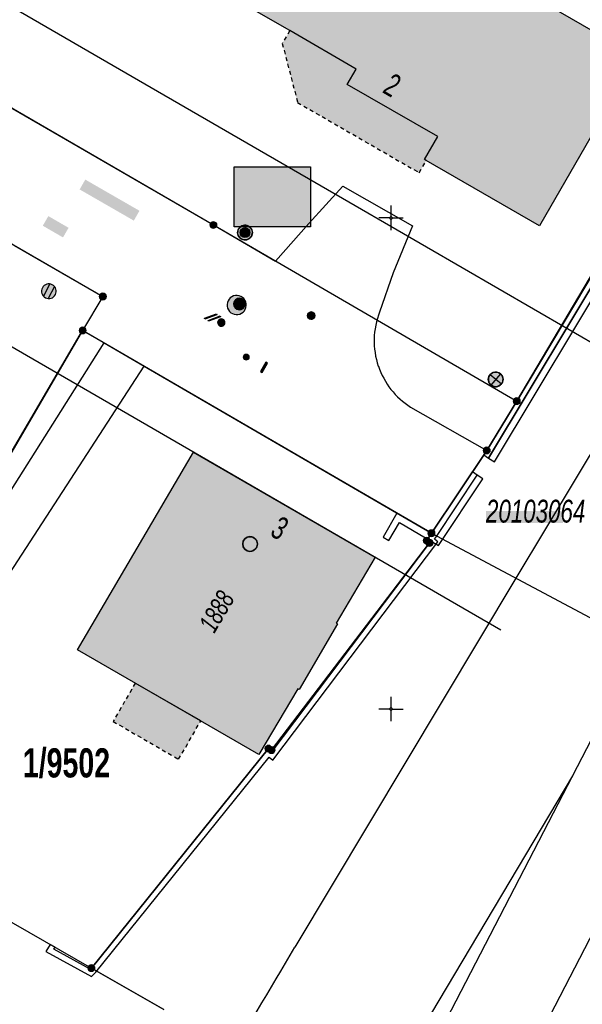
# Model space of a CAD drawing. Header units: metres. Extents: x 2695560 to 2696939, y 1260491 to 1262050.
# Tile 621 of 656: x 2696282 to 2696311, y 1260885 to 1260935. Entities that reach past the tile are written whole.
import ezdxf

# ---------------------------------------------------------------- set-up
doc = ezdxf.new("R2010")
doc.units = ezdxf.units.M
doc.linetypes.add('AUSGEZOGEN', pattern=[0])
doc.linetypes.add('VERDECKT2_S2', pattern=[0.36, 0.2, -0.16])
for name, color, linetype in [('XR$1$AV_Flächen (EO)', 7, 'AUSGEZOGEN'), ('XR$1$AV_Gebäudeflächen (BB)', 7, 'AUSGEZOGEN'), ('XR$1$AV_Gebäudeflächen (EO)', 7, 'AUSGEZOGEN'), ('XR$1$AV_Grenzpunkte', 7, 'AUSGEZOGEN'), ('XR$1$AV_Grundstück-Nr.', 7, 'AUSGEZOGEN'), ('XR$1$AV_Haus-Nr.', 7, 'AUSGEZOGEN'), ('XR$1$AV_Koordinatennetzpunkte', 7, 'AUSGEZOGEN'), ('XR$1$AV_Lagefixpunkt-Nr.', 7, 'AUSGEZOGEN'), ('XR$1$AV_Linien (BB)', 7, 'AUSGEZOGEN'), ('XR$1$AV_Linien (EO)', 7, 'AUSGEZOGEN'), ('XR$1$AV_Versicherung-Nr.', 7, 'AUSGEZOGEN'), ('XR$1$AW_LK_Schachtdeckel', 24, 'AUSGEZOGEN'), ('XR$1$EW_LK_Knoten', 1, 'AUSGEZOGEN'), ('XR$1$GA_LK_Absperrarmatur', 32, 'AUSGEZOGEN'), ('XR$1$Liegenschaftsgrenzen', 7, 'AUSGEZOGEN'), ('XR$1$PFAV', 255, 'AUSGEZOGEN'), ('XR$1$PFAW', 255, 'AUSGEZOGEN'), ('XR$1$PFEW', 255, 'AUSGEZOGEN'), ('XR$1$PFGA', 255, 'AUSGEZOGEN'), ('XR$1$PFWA', 255, 'AUSGEZOGEN'), ('XR$1$RAEW', 8, 'AUSGEZOGEN'), ('XR$1$RP_Abstandslinie', 7, 'AUSGEZOGEN'), ('XR$1$WA_LK_Absperrarmatur', 171, 'AUSGEZOGEN'), ('XR$1$WA_LK_Hydrant', 171, 'AUSGEZOGEN'), ('XR$1$WA_LK_Rohrleitungsteil', 171, 'AUSGEZOGEN')]:
    doc.layers.add(name, color=color, linetype=linetype)
doc.styles.add('ARIAL', font='arial.ttf')

# ---------------------------------------------------------------- blocks, each defined once
blk = doc.blocks.new('COMPLEXOBJECT_271')
at = {"layer": 'XR$1$AV_Linien (BB)', "color": 7, "linetype": 'AUSGEZOGEN', "transparency": 33554687}
blk.add_line((6301.001, 10915.367), (6304.875, 10913.162), dxfattribs=at)
blk.add_lwpolyline([(6294.12, 10922.806), (6295.815, 10924.708), (6297.548, 10926.623), (6301.098, 10924.594), (6300.104, 10922.205), (6299.422, 10920.209)], dxfattribs=at)
for centre, radius, start, end in [((6303.133, 10918.743), 3.991, 158.4429, 198.8104), ((6303.146, 10918.748), 4.004, 198.8264, 237.6115)]:
    blk.add_arc(centre, radius, start, end, dxfattribs=at)
blk = doc.blocks.new('COMPLEXOBJECT_276')
at = {"layer": 'XR$1$AV_Linien (BB)', "color": 7, "linetype": 'AUSGEZOGEN', "transparency": 33554687}
blk.add_lwpolyline([(6288.439, 10884.697), (6284.748, 10886.813), (6293.764, 10897.986), (6293.917, 10897.91), (6301.963, 10908.461), (6301.818, 10908.573), (6302.061, 10908.95)], dxfattribs=at)
blk = doc.blocks.new('COMPLEXOBJECT_1019')
at = {"layer": 'XR$1$AV_Linien (EO)', "color": 7, "linetype": 'AUSGEZOGEN', "transparency": 33554687}
blk.add_arc((5853.854, 11085.929), 500.294, 332.63069, 337.39149, dxfattribs=at)
blk = doc.blocks.new('COMPLEXOBJECT_1063')
at = {"layer": 'XR$1$AV_Linien (EO)', "color": 7, "linetype": 'AUSGEZOGEN', "transparency": 33554687}
blk.add_lwpolyline([(6309.238, 10896.597), (6294.896, 10868.906), (6286.918, 10853.496), (6283.447, 10846.796)], dxfattribs=at)
blk = doc.blocks.new('COMPLEXOBJECT_1114')
at = {"layer": 'XR$1$AV_Linien (EO)', "color": 7, "linetype": 'AUSGEZOGEN', "transparency": 33554687}
blk.add_line((6306.359, 10906.656), (6295.099, 10887.877), dxfattribs=at)
blk.add_arc((5254.728, 11499.008), 1206.588, 328.856809, 329.569314, dxfattribs=at)
blk = doc.blocks.new('COMPLEXOBJECT_1115')
at = {"layer": 'XR$1$AV_Linien (EO)', "color": 7, "linetype": 'AUSGEZOGEN', "transparency": 33554687}
blk.add_line((6319.74, 10928.971), (6306.359, 10906.656), dxfattribs=at)
blk = doc.blocks.new('COMPLEXOBJECT_1148')
at = {"layer": 'XR$1$AV_Linien (EO)', "color": 7, "linetype": 'AUSGEZOGEN', "transparency": 33554687}
blk.add_line((6309.238, 10896.597), (6293.314, 10869.84), dxfattribs=at)
blk = doc.blocks.new('COMPLEXOBJECT_1378')
at = {"layer": 'XR$1$Liegenschaftsgrenzen', "color": 7, "linetype": 'AUSGEZOGEN', "transparency": 33554687}
blk.add_line((6284.748, 10886.813), (6288.439, 10884.697), dxfattribs=at)
blk = doc.blocks.new('COMPLEXOBJECT_1379')
at = {"layer": 'XR$1$Liegenschaftsgrenzen', "color": 7, "linetype": 'AUSGEZOGEN', "transparency": 33554687}
blk.add_lwpolyline([(6186.22, 10985.23), (6207.06, 10973.21), (6290.96, 10924.64), (6306.403, 10915.675)], dxfattribs=at)
blk = doc.blocks.new('BAV15')
at = {"layer": 'XR$1$PFAV', "transparency": 33554687}
blk.add_hatch(color=7, dxfattribs=at).paths.add_polyline_path([(0.5, 0), (0.49, 0.1), (0.46, 0.2), (0.41, 0.29), (0.34, 0.36), (0.26, 0.42), (0.17, 0.47), (0.08, 0.49), (-0.03, 0.5), (-0.13, 0.48), (-0.22, 0.45), (-0.31, 0.4), (-0.38, 0.33), (-0.44, 0.24), (-0.48, 0.15), (-0.5, 0.05), (-0.5, -0.05), (-0.48, -0.15), (-0.44, -0.24), (-0.38, -0.33), (-0.31, -0.4), (-0.22, -0.45), (-0.13, -0.48), (-0.03, -0.5), (0.08, -0.49), (0.17, -0.47), (0.26, -0.42), (0.34, -0.36), (0.41, -0.29), (0.46, -0.2), (0.49, -0.1)])
at = {"color": 7, "transparency": 33554687}
for start, end in [(90, 270), (270, 90)]:
    blk.add_arc((0, 0), 0.5, start, end, dxfattribs=at)
at = {"layer": 'XR$1$PFAV', "transparency": 33554687}
blk.add_circle((0, 0), 0.5, dxfattribs=at)
blk = doc.blocks.new('BAV2041')
at = {"color": 7, "transparency": 33554687}
for p, q in [((0, 0.5), (0, 0.05)), ((-0.05, 0), (-0.5, 0)), ((0.05, 0), (0.5, 0)), ((0, -0.05), (0, -0.5))]:
    blk.add_line(p, q, dxfattribs=at)
blk.add_circle((0, 0), 0.05, dxfattribs=at)
for start, end in [(90, 270), (270, 90)]:
    blk.add_arc((0, 0), 0.05, start, end, dxfattribs=at)
blk = doc.blocks.new('BAW2090')
at = {"layer": 'XR$1$PFAW', "lineweight": 25, "transparency": 33554687}
blk.add_hatch(color=7, dxfattribs=at).paths.add_polyline_path([(0.5, 0), (0.49, 0.101), (0.459, 0.197), (0.41, 0.286), (0.344, 0.362), (0.264, 0.424), (0.174, 0.469), (0.076, 0.494), (-0.025, 0.499), (-0.125, 0.484), (-0.22, 0.449), (-0.306, 0.395), (-0.379, 0.326), (-0.437, 0.243), (-0.477, 0.15), (-0.497, 0.051), (-0.497, -0.051), (-0.477, -0.15), (-0.437, -0.243), (-0.379, -0.326), (-0.306, -0.395), (-0.22, -0.449), (-0.125, -0.484), (-0.025, -0.499), (0.076, -0.494), (0.174, -0.469), (0.264, -0.424), (0.344, -0.362), (0.41, -0.286), (0.459, -0.197), (0.49, -0.101)])
at = {"lineweight": 25, "transparency": 33554687}
for p, q in [((-0.177, 0.468), (-0.177, -0.468)), ((0.179, 0.467), (0.177, -0.468))]:
    blk.add_line(p, q, dxfattribs=at)
for start, end in [(90, 180), (180, 270), (0, 90), (270, 0)]:
    blk.add_arc((0, 0), 0.5, start, end, dxfattribs=at)
blk = doc.blocks.new('BAW2085')
at = {"layer": 'XR$1$PFAW', "transparency": 33554687}
h = blk.add_hatch(color=7, dxfattribs=at)
h.paths.add_polyline_path([(0.15, 0.501), (0.099, 0.498), (0.049, 0.491), (0, 0.478), (-0.047, 0.46), (-0.093, 0.438), (-0.136, 0.411), (-0.176, 0.38), (-0.212, 0.345), (-0.245, 0.307), (-0.274, 0.265), (-0.299, 0.221), (-0.319, 0.174), (-0.334, 0.126), (-0.344, 0.076), (-0.349, 0.026), (-0.349, -0.025), (-0.344, -0.075), (-0.334, -0.125), (-0.319, -0.173), (-0.299, -0.219), (-0.274, -0.264), (-0.245, -0.305), (-0.212, -0.344), (-0.176, -0.379), (-0.136, -0.41), (-0.093, -0.436), (-0.047, -0.459), (0, -0.476), (0.049, -0.489), (0.099, -0.497), (0.15, -0.499), (0.201, -0.497), (0.251, -0.489), (0.3, -0.476), (0.347, -0.459), (0.393, -0.436), (0.436, -0.41), (0.476, -0.379), (0.512, -0.344), (0.545, -0.305), (0.574, -0.264), (0.599, -0.219), (0.619, -0.173), (0.634, -0.125), (0.644, -0.075), (0.649, -0.025), (0.649, 0.026), (0.644, 0.076), (0.634, 0.126), (0.619, 0.174), (0.599, 0.221), (0.574, 0.265), (0.545, 0.307), (0.512, 0.345), (0.476, 0.38), (0.436, 0.411), (0.393, 0.438), (0.347, 0.46), (0.3, 0.478), (0.251, 0.491), (0.201, 0.498)])
h.paths.add_polyline_path([(0.03, -0.298), (0, -0.3), (-0.03, -0.298), (-0.06, -0.294), (-0.09, -0.286), (-0.118, -0.276), (-0.146, -0.262), (-0.171, -0.246), (-0.195, -0.228), (-0.217, -0.207), (-0.237, -0.184), (-0.255, -0.159), (-0.269, -0.132), (-0.281, -0.104), (-0.29, -0.075), (-0.297, -0.045), (-0.3, -0.015), (-0.3, 0.015), (-0.297, 0.045), (-0.29, 0.075), (-0.281, 0.104), (-0.269, 0.132), (-0.255, 0.159), (-0.237, 0.184), (-0.217, 0.207), (-0.195, 0.228), (-0.171, 0.246), (-0.146, 0.262), (-0.118, 0.276), (-0.09, 0.286), (-0.06, 0.294), (-0.03, 0.298), (0, 0.3), (0.03, 0.298), (0.06, 0.294), (0.09, 0.286), (0.118, 0.276), (0.146, 0.262), (0.171, 0.246), (0.195, 0.228), (0.217, 0.207), (0.237, 0.184), (0.255, 0.159), (0.269, 0.132), (0.281, 0.104), (0.29, 0.075), (0.297, 0.045), (0.3, 0.015), (0.3, -0.015), (0.297, -0.045), (0.29, -0.075), (0.281, -0.104), (0.269, -0.132), (0.255, -0.159), (0.237, -0.184), (0.217, -0.207), (0.195, -0.228), (0.171, -0.246), (0.146, -0.262), (0.118, -0.276), (0.09, -0.286), (0.06, -0.294)], flags=16)
blk.add_hatch(color=7, dxfattribs=at).paths.add_polyline_path([(0, 0.3), (-0.03, 0.298), (-0.06, 0.294), (-0.09, 0.286), (-0.118, 0.276), (-0.146, 0.262), (-0.171, 0.246), (-0.195, 0.228), (-0.217, 0.207), (-0.237, 0.184), (-0.255, 0.159), (-0.269, 0.132), (-0.281, 0.104), (-0.29, 0.075), (-0.297, 0.045), (-0.3, 0.015), (-0.3, -0.015), (-0.297, -0.045), (-0.29, -0.075), (-0.281, -0.104), (-0.269, -0.132), (-0.255, -0.159), (-0.237, -0.184), (-0.217, -0.207), (-0.195, -0.228), (-0.171, -0.246), (-0.146, -0.262), (-0.118, -0.276), (-0.09, -0.286), (-0.06, -0.294), (-0.03, -0.298), (0, -0.3), (0.03, -0.298), (0.06, -0.294), (0.09, -0.286), (0.118, -0.276), (0.146, -0.262), (0.171, -0.246), (0.195, -0.228), (0.217, -0.207), (0.237, -0.184), (0.255, -0.159), (0.269, -0.132), (0.281, -0.104), (0.29, -0.075), (0.297, -0.045), (0.3, -0.015), (0.3, 0.015), (0.297, 0.045), (0.29, 0.075), (0.281, 0.104), (0.269, 0.132), (0.255, 0.159), (0.237, 0.184), (0.217, 0.207), (0.195, 0.228), (0.171, 0.246), (0.146, 0.262), (0.118, 0.276), (0.09, 0.286), (0.06, 0.294), (0.03, 0.298)])
at = {"transparency": 33554687}
for centre, radius, start, end in [((0.15, 0.001), 0.5, 90, 270), ((0, 0), 0.3, 90, 270), ((0, 0), 0.3, 270, 90), ((0.15, 0.001), 0.5, 270, 90)]:
    blk.add_arc(centre, radius, start, end, dxfattribs=at)
blk = doc.blocks.new('BAW2082')
at = {"layer": 'XR$1$PFAW', "transparency": 33554687}
blk.add_hatch(color=7, dxfattribs=at).paths.add_polyline_path([(0.509, -0.003), (0.499, 0.098), (0.469, 0.194), (0.42, 0.283), (0.354, 0.359), (0.274, 0.421), (0.183, 0.466), (0.085, 0.491), (-0.016, 0.496), (-0.116, 0.481), (-0.211, 0.446), (-0.297, 0.392), (-0.37, 0.323), (-0.428, 0.24), (-0.468, 0.147), (-0.488, 0.047), (-0.488, -0.054), (-0.468, -0.153), (-0.428, -0.246), (-0.37, -0.329), (-0.297, -0.398), (-0.211, -0.452), (-0.116, -0.487), (-0.016, -0.502), (0.085, -0.497), (0.183, -0.472), (0.274, -0.427), (0.354, -0.366), (0.42, -0.289), (0.469, -0.2), (0.499, -0.104)])
at = {"transparency": 33554687}
for start, end in [(91.19481, 268.80519), (268.80519, 91.19481)]:
    blk.add_arc((0.01, 0), 0.5, start, end, dxfattribs=at)
at = {"layer": 'XR$1$PFAW', "transparency": 33554687}
blk.add_circle((0.009, -0.003), 0.5, dxfattribs=at)
blk = doc.blocks.new('BWA2013')
at = {"true_color": 0x000000, "transparency": 33554687}
blk.add_hatch(color=18, dxfattribs=at).paths.add_polyline_path([(-0.291, -0.409), (0.352, 0.357), (0.291, 0.409), (-0.352, -0.357)])
at = {"transparency": 33554687}
blk.add_lwpolyline([(-0.291, -0.409), (-0.352, -0.357), (0.291, 0.409), (0.352, 0.357), (-0.291, -0.409)], close=True, dxfattribs=at)
blk = doc.blocks.new('BWA2009')
at = {"true_color": 0x000000, "transparency": 33554687}
blk.add_hatch(color=18, dxfattribs=at).paths.add_polyline_path([(0.333, 0), (0.327, 0.067), (0.306, 0.131), (0.274, 0.19), (0.23, 0.242), (0.176, 0.283), (0.116, 0.313), (0.05, 0.329), (-0.017, 0.333), (-0.084, 0.323), (-0.147, 0.299), (-0.204, 0.264), (-0.253, 0.217), (-0.291, 0.162), (-0.318, 0.1), (-0.332, 0.034), (-0.332, -0.034), (-0.318, -0.1), (-0.291, -0.162), (-0.253, -0.217), (-0.204, -0.264), (-0.147, -0.299), (-0.084, -0.323), (-0.017, -0.333), (0.05, -0.329), (0.116, -0.313), (0.176, -0.283), (0.23, -0.242), (0.274, -0.19), (0.306, -0.131), (0.327, -0.067)])
at = {"layer": 'XR$1$PFWA', "transparency": 33554687}
blk.add_hatch(color=7, dxfattribs=at).paths.add_polyline_path([(0.5, 0), (0.49, 0.101), (0.459, 0.197), (0.41, 0.286), (0.344, 0.362), (0.264, 0.424), (0.174, 0.469), (0.076, 0.494), (-0.025, 0.499), (-0.125, 0.484), (-0.22, 0.449), (-0.306, 0.395), (-0.379, 0.326), (-0.437, 0.243), (-0.477, 0.15), (-0.497, 0.051), (-0.497, -0.051), (-0.477, -0.15), (-0.437, -0.243), (-0.379, -0.326), (-0.306, -0.395), (-0.22, -0.449), (-0.125, -0.484), (-0.025, -0.499), (0.076, -0.494), (0.174, -0.469), (0.264, -0.424), (0.344, -0.362), (0.41, -0.286), (0.459, -0.197), (0.49, -0.101)])
at = {"transparency": 33554687}
blk.add_circle((0, 0), 0.333, dxfattribs=at)
for start, end in [(90, 180), (180, 270), (0, 90), (270, 0)]:
    blk.add_arc((0, 0), 0.5, start, end, dxfattribs=at)
at = {"layer": 'XR$1$PFWA', "transparency": 33554687}
blk.add_circle((0, 0), 0.5, dxfattribs=at)
blk = doc.blocks.new('BWA965')
at = {"layer": 'XR$1$PFWA', "transparency": 33554687}
blk.add_hatch(color=7, dxfattribs=at).paths.add_polyline_path([(0, 0.5), (-0.05, 0.5), (-0.1, 0.49), (-0.15, 0.48), (-0.2, 0.46), (-0.24, 0.44), (-0.29, 0.41), (-0.33, 0.38), (-0.36, 0.34), (-0.4, 0.31), (-0.42, 0.26), (-0.45, 0.22), (-0.47, 0.17), (-0.48, 0.13), (-0.49, 0.08), (-0.5, 0.03), (-0.5, -0.03), (-0.49, -0.08), (-0.48, -0.13), (-0.47, -0.17), (-0.45, -0.22), (-0.42, -0.26), (-0.4, -0.31), (-0.36, -0.34), (-0.33, -0.38), (-0.29, -0.41), (-0.24, -0.44), (-0.2, -0.46), (-0.15, -0.48), (-0.1, -0.49), (-0.05, -0.5), (0, -0.5), (0.05, -0.5), (0.1, -0.49), (0.15, -0.48), (0.2, -0.46), (0.24, -0.44), (0.29, -0.41), (0.33, -0.38), (0.36, -0.34), (0.4, -0.31), (0.42, -0.26), (0.45, -0.22), (0.47, -0.17), (0.48, -0.13), (0.49, -0.08), (0.5, -0.03), (0.5, 0.03), (0.49, 0.08), (0.48, 0.13), (0.47, 0.17), (0.45, 0.22), (0.42, 0.26), (0.4, 0.31), (0.36, 0.34), (0.33, 0.38), (0.29, 0.41), (0.24, 0.44), (0.2, 0.46), (0.15, 0.48), (0.1, 0.49), (0.05, 0.5)])
at = {"transparency": 33554687}
blk.add_line((0, 0.5), (0, -0.5), dxfattribs=at)
for start, end in [(90, 270), (270, 90)]:
    blk.add_arc((0, 0), 0.5, start, end, dxfattribs=at)
blk = doc.blocks.new('BGA965')
at = {"layer": 'XR$1$PFGA', "transparency": 33554687}
blk.add_hatch(color=7, dxfattribs=at).paths.add_polyline_path([(0.5, 0), (0.49, 0.1), (0.46, 0.2), (0.41, 0.29), (0.34, 0.36), (0.26, 0.42), (0.17, 0.47), (0.08, 0.49), (-0.03, 0.5), (-0.13, 0.48), (-0.22, 0.45), (-0.31, 0.4), (-0.38, 0.33), (-0.44, 0.24), (-0.48, 0.15), (-0.5, 0.05), (-0.5, -0.05), (-0.48, -0.15), (-0.44, -0.24), (-0.38, -0.33), (-0.31, -0.4), (-0.22, -0.45), (-0.13, -0.48), (-0.03, -0.5), (0.08, -0.49), (0.17, -0.47), (0.26, -0.42), (0.34, -0.36), (0.41, -0.29), (0.46, -0.2), (0.49, -0.1)])
at = {"color": 32, "transparency": 33554687}
blk.add_line((0, 0.5), (0, -0.5), dxfattribs=at)
for start, end in [(90, 270), (270, 90)]:
    blk.add_arc((0, 0), 0.5, start, end, dxfattribs=at)
at = {"layer": 'XR$1$PFGA', "transparency": 33554687}
blk.add_circle((0, 0), 0.5, dxfattribs=at)
blk = doc.blocks.new('BEWLP2549_S')
at = {"layer": 'XR$1$PFEW', "transparency": 33554687}
blk.add_hatch(color=7, dxfattribs=at).paths.add_polyline_path([(0.5, 0), (0.49, 0.101), (0.459, 0.197), (0.41, 0.286), (0.344, 0.362), (0.264, 0.424), (0.174, 0.469), (0.076, 0.494), (-0.025, 0.499), (-0.125, 0.484), (-0.22, 0.449), (-0.306, 0.395), (-0.379, 0.326), (-0.437, 0.243), (-0.477, 0.15), (-0.497, 0.051), (-0.497, -0.051), (-0.477, -0.15), (-0.437, -0.243), (-0.379, -0.326), (-0.306, -0.395), (-0.22, -0.449), (-0.125, -0.484), (-0.025, -0.499), (0.076, -0.494), (0.174, -0.469), (0.264, -0.424), (0.344, -0.362), (0.41, -0.286), (0.459, -0.197), (0.49, -0.101)])
at = {"color": 1, "transparency": 33554687}
for p, q in [((0.354, -0.354), (-0.354, 0.354)), ((-0.354, -0.354), (0.354, 0.354))]:
    blk.add_line(p, q, dxfattribs=at)
for start, end in [(91.38095, 268.61905), (268.61905, 91.38095)]:
    blk.add_arc((0, 0), 0.5, start, end, dxfattribs=at)
at = {"layer": 'XR$1$PFEW', "transparency": 33554687}
blk.add_circle((0, 0), 0.5, dxfattribs=at)
blk = doc.blocks.new('BEW957')
at = {"layer": 'XR$1$RAEW', "transparency": 33554687}
blk.add_hatch(color=1, dxfattribs=at).paths.add_polyline_path([(-0.5, 0), (-0.5, -0.05), (-0.49, -0.1), (-0.48, -0.15), (-0.46, -0.2), (-0.44, -0.24), (-0.41, -0.29), (-0.38, -0.33), (-0.34, -0.36), (-0.31, -0.4), (-0.26, -0.42), (-0.22, -0.45), (-0.17, -0.47), (-0.13, -0.48), (-0.08, -0.49), (-0.03, -0.5), (0.03, -0.5), (0.08, -0.49), (0.13, -0.48), (0.17, -0.47), (0.22, -0.45), (0.26, -0.42), (0.31, -0.4), (0.34, -0.36), (0.38, -0.33), (0.41, -0.29), (0.44, -0.24), (0.46, -0.2), (0.48, -0.15), (0.49, -0.1), (0.5, -0.05), (0.5, 0), (0.5, 0.05), (0.49, 0.1), (0.48, 0.15), (0.46, 0.2), (0.44, 0.24), (0.41, 0.29), (0.38, 0.33), (0.34, 0.36), (0.31, 0.4), (0.26, 0.42), (0.22, 0.45), (0.17, 0.47), (0.13, 0.48), (0.08, 0.49), (0.03, 0.5), (-0.03, 0.5), (-0.08, 0.49), (-0.13, 0.48), (-0.17, 0.47), (-0.22, 0.45), (-0.26, 0.42), (-0.31, 0.4), (-0.34, 0.36), (-0.38, 0.33), (-0.41, 0.29), (-0.44, 0.24), (-0.46, 0.2), (-0.48, 0.15), (-0.49, 0.1), (-0.5, 0.05)])
at = {"color": 1, "transparency": 33554687}
for start, end in [(90, 180), (180, 270), (0, 90), (270, 0)]:
    blk.add_arc((0, 0), 0.5, start, end, dxfattribs=at)
at = {"layer": 'XR$1$RAEW', "color": 1, "transparency": 33554687}
blk.add_circle((0, 0), 0.5, dxfattribs=at)
blk = doc.blocks.new('BEWG5')
at = {"transparency": 33554687}
blk.add_hatch(color=1, dxfattribs=at).paths.add_polyline_path([(-0.083375, -0.5), (0.083375, -0.5), (0.083375, 0.5), (-0.083375, 0.5)])
at = {"color": 1, "transparency": 33554687}
blk.add_lwpolyline([(-0.083375, -0.5), (0.083375, -0.5), (0.083375, 0.5), (-0.083375, 0.5), (-0.083375, -0.5)], close=True, dxfattribs=at)

msp = doc.modelspace()

# ---------------------------------------------------------------- hatches: boundary and pattern name
at = {"transparency": 33554687}
for points in [[(2696292.994, 1260927.418), (2696292.994, 1260924.363), (2696296.865, 1260924.363), (2696296.865, 1260927.418)], [(2696285.407, 1260926.76), (2696285.119, 1260926.259), (2696287.877, 1260924.672), (2696288.165, 1260925.173)], [(2696283.526, 1260924.902), (2696283.242, 1260924.412), (2696284.272, 1260923.816), (2696284.556, 1260924.306)], [(2696305.807, 1260909.888), (2696305.807, 1260909.285), (2696309.726, 1260909.285), (2696309.726, 1260909.888)]]:
    msp.add_hatch(color=7, dxfattribs=at).paths.add_polyline_path(points)
at = {"layer": 'XR$1$AV_Gebäudeflächen (BB)', "true_color": 0xd2d2d2, "transparency": 33554687}
for points in [[(2696292.076, 1260936.498), (2696295.813, 1260934.343), (2696299.2, 1260932.389), (2696298.747, 1260931.603), (2696303.352, 1260928.946), (2696302.682, 1260927.785), (2696302.769, 1260927.735), (2696308.534, 1260924.409), (2696313.508, 1260933.032), (2696305.659, 1260937.559), (2696306.759, 1260939.466), (2696297.026, 1260945.08)], [(2696285.007, 1260902.828), (2696294.239, 1260897.494), (2696296.22, 1260900.846), (2696296.291, 1260900.804), (2696298.243, 1260904.139), (2696298.186, 1260904.173), (2696300.173, 1260907.535), (2696290.923, 1260912.887)]]:
    msp.add_hatch(color=254, dxfattribs=at).paths.add_polyline_path(points)
at = {"layer": 'XR$1$AV_Gebäudeflächen (EO)', "true_color": 0xebebeb, "transparency": 33554687}
for points in [[(2696296.215, 1260930.683), (2696302.409, 1260927.111), (2696302.769, 1260927.735), (2696302.682, 1260927.785), (2696303.352, 1260928.946), (2696298.747, 1260931.603), (2696299.2, 1260932.389), (2696295.813, 1260934.343), (2696295.438, 1260933.693)], [(2696287.951, 1260901.127), (2696286.825, 1260899.179), (2696290.159, 1260897.253), (2696291.285, 1260899.201)]]:
    msp.add_hatch(color=7, dxfattribs=at).paths.add_polyline_path(points)

# ---------------------------------------------------------------- linework, layer by layer
at = {"color": 24, "lineweight": -3, "transparency": 33554687}
msp.add_lwpolyline([(2696292.994, 1260927.418), (2696296.865, 1260927.418), (2696296.865, 1260924.363), (2696292.994, 1260924.363), (2696292.994, 1260927.418)], close=True, dxfattribs=at)
at = {"layer": 'XR$1$AV_Flächen (EO)', "color": 7, "linetype": 'AUSGEZOGEN', "transparency": 33554687}
msp.add_line((2696291.285, 1260899.201), (2696287.951, 1260901.127), dxfattribs=at)
for points in [[(2696305.942, 1260912.58), (2696312.198, 1260922.995), (2696326.399, 1260947.029), (2696326.153, 1260947.175), (2696310.897, 1260921.364), (2696307.373, 1260915.485), (2696305.845, 1260912.972), (2696305.694, 1260912.746), (2696305.942, 1260912.58)], [(2696326.738, 1260946.915), (2696326.437, 1260947.093), (2696312.198, 1260922.995), (2696305.943, 1260912.579), (2696306.243, 1260912.399), (2696312.498, 1260922.815), (2696326.738, 1260946.915)], [(2696285.943, 1260886.424), (2696294.772, 1260897.366), (2696294.947, 1260897.215), (2696303.351, 1260908.327), (2696303.189, 1260908.452), (2696303.282, 1260908.595), (2696305.365, 1260911.714), (2696305.116, 1260911.88), (2696303.031, 1260908.76), (2696302.788, 1260908.383), (2696302.933, 1260908.271), (2696294.901, 1260897.651), (2696294.734, 1260897.796), (2696285.718, 1260886.623), (2696285.661, 1260886.564), (2696283.81, 1260887.578), (2696283.87, 1260887.682), (2696283.61, 1260887.831), (2696283.398, 1260887.462), (2696285.718, 1260886.19), (2696285.943, 1260886.424)], [(2696300.565, 1260908.562), (2696300.868, 1260908.386), (2696301.399, 1260909.299), (2696303.39, 1260908.126), (2696305.648, 1260911.526), (2696305.356, 1260911.72), (2696305.116, 1260911.88), (2696303.031, 1260908.76), (2696301.273, 1260909.779), (2696300.565, 1260908.562)]]:
    msp.add_lwpolyline(points, close=True, dxfattribs=at)
at = {"layer": 'XR$1$AV_Flächen (EO)', "color": 7, "linetype": 'VERDECKT2_S2', "transparency": 33554687}
for points in [[(2696295.813, 1260934.343), (2696295.438, 1260933.693), (2696296.215, 1260930.683)], [(2696296.215, 1260930.683), (2696302.409, 1260927.111), (2696302.769, 1260927.735)], [(2696287.951, 1260901.127), (2696286.825, 1260899.179), (2696290.159, 1260897.253), (2696291.285, 1260899.201)]]:
    msp.add_lwpolyline(points, dxfattribs=at)
at = {"layer": 'XR$1$AV_Flächen (EO)', "color": 7, "linetype": 'AUSGEZOGEN', "transparency": 33554687}
msp.add_lwpolyline([(2696302.769, 1260927.735), (2696302.682, 1260927.785), (2696303.352, 1260928.946), (2696298.747, 1260931.603), (2696299.2, 1260932.389), (2696295.813, 1260934.343)], dxfattribs=at)
at = {"layer": 'XR$1$AV_Linien (BB)', "color": 7, "linetype": 'AUSGEZOGEN', "transparency": 33554687}
for p, q in [((2696277.466, 1260905.778), (2696285.27, 1260919.08)), ((2696285.27, 1260919.08), (2696286.364, 1260918.444)), ((2696275.649, 1260901.496), (2696286.364, 1260918.444)), ((2696286.364, 1260918.444), (2696288.4, 1260917.261)), ((2696288.4, 1260917.261), (2696303.031, 1260908.76)), ((2696303.031, 1260908.76), (2696305.845, 1260912.972))]:
    msp.add_line(p, q, dxfattribs=at)
for points in [[(2696297.026, 1260945.08), (2696306.759, 1260939.466), (2696305.659, 1260937.559), (2696313.508, 1260933.032), (2696308.534, 1260924.409), (2696302.769, 1260927.735), (2696302.682, 1260927.785), (2696303.352, 1260928.946), (2696298.747, 1260931.603), (2696299.2, 1260932.389), (2696295.813, 1260934.343), (2696292.076, 1260936.498)], [(2696305.845, 1260912.972), (2696307.373, 1260915.485), (2696323.486, 1260942.675)], [(2696280.556, 1260931.034), (2696291.93, 1260924.45), (2696295.09, 1260922.616)], [(2696281.806, 1260923.407), (2696286.3, 1260920.81), (2696285.27, 1260919.08)], [(2696280.306, 1260898.764), (2696280.918, 1260905.757), (2696288.4, 1260917.261)]]:
    msp.add_lwpolyline(points, dxfattribs=at)
msp.add_lwpolyline([(2696285.007, 1260902.828), (2696290.923, 1260912.887), (2696300.173, 1260907.535), (2696298.186, 1260904.173), (2696298.243, 1260904.139), (2696296.291, 1260900.804), (2696296.22, 1260900.846), (2696294.239, 1260897.494), (2696285.007, 1260902.828)], close=True, dxfattribs=at)
at = {"layer": 'XR$1$AV_Linien (EO)', "color": 7, "linetype": 'AUSGEZOGEN', "transparency": 33554687}
msp.add_line((2696325.965, 1260926.845), (2696310.208, 1260896.407), dxfattribs=at)
msp.add_lwpolyline([(2696258.942, 1260787.38), (2696259.437, 1260788.343), (2696337.915, 1260939.933)], dxfattribs=at)
at = {"layer": 'XR$1$Liegenschaftsgrenzen', "color": 7, "linetype": 'AUSGEZOGEN', "transparency": 33554687}
for p, q in [((2696326.153, 1260947.175), (2696307.373, 1260915.485)), ((2696285.27, 1260919.08), (2696271.133, 1260894.983)), ((2696303.031, 1260908.76), (2696285.27, 1260919.08)), ((2696303.031, 1260908.76), (2696402.77, 1260855.54)), ((2696271.133, 1260894.983), (2696285.718, 1260886.623))]:
    msp.add_line(p, q, dxfattribs=at)
for points in [[(2696268.94, 1260930.84), (2696286.3, 1260920.81), (2696285.27, 1260919.08)], [(2696307.373, 1260915.485), (2696305.845, 1260912.972), (2696303.031, 1260908.76)], [(2696285.718, 1260886.623), (2696294.734, 1260897.796), (2696294.887, 1260897.72), (2696302.933, 1260908.271), (2696302.788, 1260908.383), (2696303.031, 1260908.76)]]:
    msp.add_lwpolyline(points, dxfattribs=at)
at = {"layer": 'XR$1$RP_Abstandslinie', "color": 7, "linetype": 'AUSGEZOGEN', "transparency": 33554687}
for p, q in [((2696288.754, 1260931.451), (2696299.14, 1260925.44)), ((2696299.14, 1260925.44), (2696314.07, 1260916.8))]:
    msp.add_line(p, q, dxfattribs=at)
for points in [[(2696189.99, 1260988.63), (2696230.99, 1260964.89), (2696272.53, 1260940.84), (2696288.754, 1260931.451)], [(2696306.56, 1260903.82), (2696265.01, 1260927.86), (2696223.47, 1260951.91), (2696180.64, 1260976.7)]]:
    msp.add_lwpolyline(points, dxfattribs=at)

# ---------------------------------------------------------------- block references
at = {"layer": 'XR$1$AV_Grenzpunkte', "color": 7, "linetype": 'AUSGEZOGEN', "lineweight": -3, "transparency": 33554687, "xscale": 0.3249999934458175, "yscale": 0.3249999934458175}
for p in [(2696291.93, 1260924.45), (2696286.3, 1260920.81), (2696285.27, 1260919.08), (2696307.373, 1260915.485), (2696305.845, 1260912.972), (2696302.788, 1260908.383), (2696303.031, 1260908.76), (2696302.933, 1260908.271), (2696294.734, 1260897.796), (2696294.887, 1260897.72), (2696285.718, 1260886.623)]:
    msp.add_blockref('BAV15', p, dxfattribs=at)
at = {"layer": 'XR$1$AV_Koordinatennetzpunkte', "color": 7, "linetype": 'AUSGEZOGEN', "lineweight": -3, "transparency": 33554687, "xscale": 1.25, "yscale": 1.25}
for p in [(2696300.97, 1260924.81), (2696300.97, 1260899.81)]:
    msp.add_blockref('BAV2041', p, dxfattribs=at)
at = {"layer": 'XR$1$AV_Linien (BB)', "color": 7, "linetype": 'AUSGEZOGEN', "lineweight": -3, "transparency": 33554687}
for name in ['COMPLEXOBJECT_271', 'COMPLEXOBJECT_276']:
    msp.add_blockref(name, (2690000.97, 1249999.81), dxfattribs=at)
at = {"layer": 'XR$1$AV_Linien (EO)', "color": 7, "linetype": 'AUSGEZOGEN', "lineweight": -3, "transparency": 33554687}
for name in ['COMPLEXOBJECT_1115', 'COMPLEXOBJECT_1019', 'COMPLEXOBJECT_1114', 'COMPLEXOBJECT_1063', 'COMPLEXOBJECT_1148']:
    msp.add_blockref(name, (2690000.97, 1249999.81), dxfattribs=at)
at = {"layer": 'XR$1$AW_LK_Schachtdeckel', "color": 24, "linetype": 'AUSGEZOGEN', "lineweight": -3, "transparency": 33554687}
for name, p, xscale, yscale, rotation in [('BAW2090', (2696283.553, 1260921.077), 0.7499999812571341, 0.7499999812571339, 332.481156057), ('BAW2085', (2696293.252, 1260920.424), 0.9749278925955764, 0.9749278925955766, 199.0915824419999)]:
    msp.add_blockref(name, p, dxfattribs=dict(at, xscale=xscale, yscale=yscale, rotation=rotation))
at = {"layer": 'XR$1$AW_LK_Schachtdeckel', "color": 24, "linetype": 'AUSGEZOGEN', "lineweight": -3, "transparency": 33554687, "xscale": 0.7499999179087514, "yscale": 0.7499999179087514}
msp.add_blockref('BAW2082', (2696293.791, 1260908.211), dxfattribs=at)
at = {"layer": 'XR$1$EW_LK_Knoten', "color": 1, "linetype": 'AUSGEZOGEN', "lineweight": -3, "transparency": 33554687, "xscale": 0.2749999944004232, "yscale": 0.2749999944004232}
msp.add_blockref('BEW957', (2696293.601, 1260917.724), dxfattribs=at)
at = {"layer": 'XR$1$EW_LK_Knoten', "color": 1, "linetype": 'AUSGEZOGEN', "lineweight": -3, "transparency": 33554687}
for name, p, xscale, yscale, rotation in [('BEW957', (2696293.601, 1260917.724), 0.2749999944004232, 0.2749999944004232, 270), ('BEWG5', (2696294.508, 1260917.202), 0.5499999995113, 0.5499999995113, 330.102), ('BEWLP2549_S', (2696306.301, 1260916.589), 0.749999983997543, 0.749999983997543, 95.39909999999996)]:
    msp.add_blockref(name, p, dxfattribs=dict(at, xscale=xscale, yscale=yscale, rotation=rotation))
at = {"layer": 'XR$1$GA_LK_Absperrarmatur', "color": 32, "linetype": 'AUSGEZOGEN', "lineweight": -3, "transparency": 33554687, "xscale": 0.3749999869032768, "yscale": 0.3749999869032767, "rotation": 330.7833000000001}
msp.add_blockref('BGA965', (2696296.904, 1260919.834), dxfattribs=at)
at = {"layer": 'XR$1$Liegenschaftsgrenzen', "color": 7, "linetype": 'AUSGEZOGEN', "lineweight": -3, "transparency": 33554687}
for name in ['COMPLEXOBJECT_1379', 'COMPLEXOBJECT_1378']:
    msp.add_blockref(name, (2690000.97, 1249999.81), dxfattribs=at)
at = {"layer": 'XR$1$WA_LK_Absperrarmatur', "color": 171, "linetype": 'AUSGEZOGEN', "lineweight": -3, "transparency": 33554687, "xscale": 0.3749999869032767, "yscale": 0.3749999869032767, "rotation": 329.9670850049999}
msp.add_blockref('BWA965', (2696292.33, 1260919.481), dxfattribs=at)
at = {"layer": 'XR$1$WA_LK_Hydrant', "color": 171, "linetype": 'AUSGEZOGEN', "lineweight": -3, "transparency": 33554687, "xscale": 0.7499999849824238, "yscale": 0.7499999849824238, "rotation": 59.95090563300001}
msp.add_blockref('BWA2009', (2696293.537, 1260924.064), dxfattribs=at)
at = {"layer": 'XR$1$WA_LK_Rohrleitungsteil', "color": 171, "linetype": 'AUSGEZOGEN', "lineweight": -3, "transparency": 33554687}
for p, xscale, yscale, rotation in [((2696291.793, 1260919.792), 0.6499999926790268, 0.6499999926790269, 329.9670845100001), ((2696291.984, 1260919.682), 0.6499999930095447, 0.6499999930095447, 329.9670842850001)]:
    msp.add_blockref('BWA2013', p, dxfattribs=dict(at, xscale=xscale, yscale=yscale, rotation=rotation))

# ---------------------------------------------------------------- texts
at = {"layer": 'XR$1$AV_Grundstück-Nr.', "color": 7, "transparency": 33554687, "insert": (2696284.448, 1260897.047), "char_height": 1.48491, "width": 4.98214, "attachment_point": 5, "style": 'ARIAL'}
msp.add_mtext('\\A1;{\\fArial|i0|b1;\\H1.484908;\\W0.700000;\\C7;1/9502}\\P', dxfattribs=at)
at = {"layer": 'XR$1$AV_Haus-Nr.', "color": 7, "transparency": 33554687, "char_height": 1.1621, "width": 1.02516, "style": 'ARIAL'}
for s, insert, attachment_point, rotation in [('\\W0.68;2', (2696300.751, 1260931.067), 8, 330.0228), ('\\W0.68;3', (2696295.605, 1260909.526), 2, 329.9463)]:
    msp.add_mtext(s, dxfattribs=dict(at, insert=insert, attachment_point=attachment_point, rotation=rotation))
at = {"layer": 'XR$1$AV_Lagefixpunkt-Nr.', "color": 7, "transparency": 33554687, "insert": (2696305.807, 1260909.285), "char_height": 1.1621, "width": 5.50234, "attachment_point": 7, "style": 'ARIAL'}
msp.add_mtext('\\A1;{\\fArial|i1|b0;\\H1.162102;\\W0.700000;\\C7;20103064}\\P', dxfattribs=at)
at = {"layer": 'XR$1$AV_Versicherung-Nr.', "color": 7, "transparency": 33554687, "insert": (2696292.096, 1260904.775), "char_height": 0.96842, "width": 2.45636, "attachment_point": 5, "rotation": 59.5386, "style": 'ARIAL'}
msp.add_mtext('\\A1;{\\fArial|i1|b0;\\H0.968418;\\W0.700000;\\C7;1888}\\P', dxfattribs=at)

doc.saveas('drawing.dxf')
